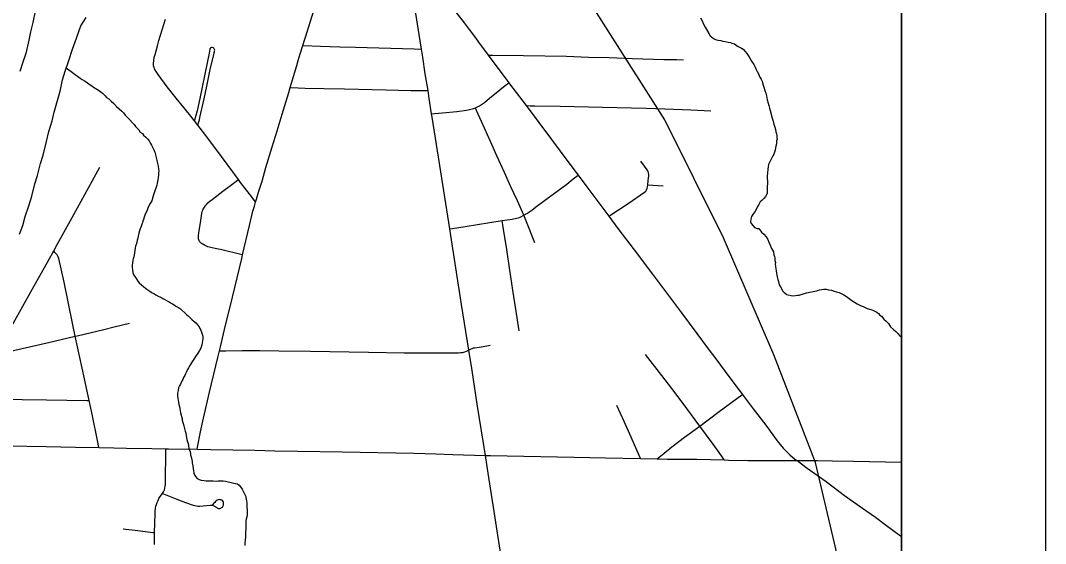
# Model space of a CAD drawing. Extents: x -483 to 680, y 0 to 440.
# Drawn here: x 333.5 to 394.1, y 320.1 to 351 of the extents above; entities that cross this region are included whole.
import ezdxf

# ---------------------------------------------------------------- set-up
doc = ezdxf.new("R2010")
doc.units = 0
for name, color, linetype in [('GM_X_City_Street', 7, 'Continuous'), ('GM_X_County_Road', 7, 'Continuous'), ('GM_X_Major_River', 7, 'Continuous'), ('GM_X_Minor_River', 7, 'Continuous'), ('GM_X_Rail_Line', 7, 'Continuous'), ('GM_X_State_Route', 7, 'Continuous'), ('SH_Cut_Line', 7, 'Continuous'), ('SH_Text', 7, 'Continuous')]:
    doc.layers.add(name, color=color, linetype=linetype)

msp = doc.modelspace()

# ---------------------------------------------------------------- linework, layer by layer
at = {"layer": 'GM_X_City_Street'}
msp.add_line((370.606, 341.285), (371.511, 341.225), dxfattribs=at)
for points in [[(350.221, 349.518), (350.48, 350.338), (350.775, 351.284), (351.261, 352.694), (351.888, 354.546), (352.046, 355.018), (352.133, 355.255), (352.238, 355.511), (352.351, 355.768), (352.445, 355.974), (352.529, 356.141), (352.643, 356.355), (353.45, 357.718), (354.302, 359.15)], [(347.434, 340.26), (347.359, 340.359), (347.109, 340.689), (346.548, 341.43), (346.421, 341.602), (346.085, 342.054), (345.091, 343.405), (344.286, 344.465), (344.017, 344.813), (343.823, 345.064), (343.793, 345.102), (343.679, 345.248), (343.2, 345.851), (342.747, 346.402), (342.21, 347.086), (341.675, 347.816), (341.521, 348.052), (341.467, 348.141), (341.434, 348.226), (341.401, 348.33), (341.395, 348.455), (341.411, 348.639), (341.446, 348.824), (341.493, 348.993), (341.551, 349.204), (341.631, 349.497), (341.723, 349.826), (342.115, 351.076)], [(349.481, 347.04), (349.867, 348.343), (349.95, 348.642), (350.066, 349.029), (350.221, 349.518)], [(350.221, 349.518), (350.272, 349.516), (351.261, 349.479), (352.407, 349.454), (353.338, 349.421), (356.8, 349.319), (357.212, 349.307)], [(344.017, 344.813), (344.042, 344.877), (344.063, 344.956), (344.111, 345.123), (344.147, 345.26), (344.387, 346.372), (344.551, 347.128), (344.75, 348.097), (344.98, 349.067), (344.993, 349.116), (345.001, 349.16), (345.012, 349.218), (345.016, 349.252), (345.01, 349.295), (344.993, 349.336), (344.967, 349.366), (344.941, 349.384), (344.867, 349.404), (344.822, 349.401), (344.763, 349.374), (344.737, 349.332), (344.703, 349.172), (344.134, 346.392), (343.975, 345.66), (343.832, 345.099), (343.823, 345.064)], [(361.18, 348.953), (361.425, 348.95), (363.263, 348.927), (365.805, 348.89), (367.108, 348.838), (368.318, 348.806), (369.712, 348.751), (371.557, 348.705), (372.308, 348.687), (372.709, 348.672)], [(357.809, 345.488), (357.998, 345.502), (358.477, 345.536), (359.334, 345.623), (359.887, 345.704), (360.256, 345.781), (360.419, 345.839), (360.661, 345.956), (360.952, 346.147), (361.263, 346.409), (361.866, 346.901), (362.178, 347.15), (362.395, 347.323)], [(347.434, 340.26), (347.486, 340.438), (347.61, 340.844), (347.812, 341.507), (348.043, 342.313), (348.413, 343.532), (348.706, 344.482), (349.005, 345.461), (349.391, 346.738), (349.481, 347.04)], [(349.481, 347.04), (349.538, 347.038), (350.362, 347.008), (351.461, 346.984), (352.691, 346.956), (355.14, 346.901), (356.598, 346.872), (357.438, 346.857), (357.604, 346.854)], [(363.929, 337.857), (363.489, 338.995), (363.284, 339.488), (362.9, 340.345), (362.521, 341.162), (362.132, 342.023), (361.69, 343.003), (361.307, 343.841), (360.781, 345.024), (360.487, 345.686), (360.419, 345.839)], [(363.413, 345.966), (363.661, 345.965), (363.935, 345.964), (365.425, 345.944), (367.936, 345.882), (370.521, 345.819), (371.608, 345.774), (373.144, 345.711), (374.333, 345.66)], [(330.516, 325.883), (330.519, 326.002), (330.532, 326.498), (330.53, 327.273), (330.558, 327.829), (330.577, 328.017), (330.605, 328.226), (330.636, 328.385), (330.666, 328.504), (330.716, 328.659), (330.778, 328.811), (330.952, 329.171), (331.402, 329.986), (331.883, 330.857), (332.099, 331.245), (332.546, 332.052), (334.247, 335.125), (334.953, 336.404), (335.502, 337.375), (335.718, 337.757), (336.69, 339.528), (337.124, 340.318), (337.77, 341.496), (338.23, 342.335)], [(370.606, 341.285), (370.637, 341.537), (370.664, 341.819), (370.664, 341.894), (370.651, 341.984), (370.621, 342.063), (370.569, 342.165), (370.412, 342.392), (370.188, 342.692)], [(346.665, 337.148), (346.553, 337.173), (345.445, 337.433), (345.049, 337.511), (344.87, 337.549), (344.701, 337.592), (344.603, 337.626), (344.491, 337.672), (344.409, 337.714), (344.322, 337.766), (344.241, 337.819), (344.189, 337.862), (344.153, 337.898), (344.126, 337.937), (344.096, 337.987), (344.077, 338.037), (344.063, 338.085), (344.054, 338.139), (344.05, 338.22), (344.057, 338.304), (344.073, 338.427), (344.097, 338.585), (344.169, 339.042), (344.256, 339.591), (344.285, 339.716), (344.312, 339.785), (344.338, 339.841), (344.371, 339.907), (344.407, 339.967), (344.45, 340.022), (344.501, 340.084), (344.558, 340.15), (344.61, 340.211), (344.726, 340.309), (344.86, 340.417), (345.498, 340.903), (345.953, 341.239), (346.366, 341.56), (346.421, 341.602)], [(358.892, 338.674), (359.062, 338.701), (359.824, 338.826), (362.007, 339.166), (362.585, 339.257), (362.845, 339.304), (362.976, 339.341), (363.064, 339.377), (363.284, 339.488), (363.467, 339.59), (363.759, 339.795), (363.979, 339.964), (364.589, 340.418), (365.311, 340.954), (365.816, 341.33), (366.207, 341.631), (366.485, 341.846)], [(368.312, 339.422), (369.445, 340.179), (370.413, 340.848), (370.483, 340.913), (370.535, 340.984), (370.574, 341.084), (370.59, 341.171), (370.606, 341.285)], [(346.665, 337.148), (347.069, 338.874), (347.278, 339.72), (347.364, 340.022), (347.434, 340.26)], [(363.006, 332.649), (362.848, 333.678), (362.636, 335.064), (362.455, 336.247), (362.27, 337.451), (362.068, 338.772), (362.007, 339.166)], [(338.18, 325.748), (338.094, 326.164), (337.79, 327.624), (337.597, 328.527), (337.322, 329.813), (336.778, 332.337), (336.654, 332.914), (336.335, 334.467), (336.118, 335.535), (335.809, 336.924), (335.771, 337.029), (335.715, 337.135), (335.579, 337.288), (335.502, 337.375)], [(345.3, 331.465), (345.358, 331.713), (345.66, 332.983), (345.928, 334.068), (346.205, 335.215), (346.616, 336.937), (346.665, 337.148)], [(332.099, 331.245), (332.527, 331.344), (335.195, 331.958), (336.778, 332.337), (336.889, 332.363), (338.464, 332.734), (339.072, 332.882), (339.976, 333.101)], [(343.985, 325.646), (344.009, 325.775), (344.179, 326.669), (344.36, 327.488), (344.716, 329.031), (345.21, 331.08), (345.3, 331.465)], [(345.3, 331.465), (345.669, 331.471), (346.632, 331.486), (347.689, 331.487), (348.804, 331.474), (350.675, 331.451), (354.095, 331.379), (356.21, 331.356), (357.298, 331.351), (359.43, 331.354), (359.546, 331.361), (359.667, 331.378), (359.733, 331.39), (359.792, 331.407), (359.9, 331.45), (360.013, 331.505), (360.17, 331.582), (360.238, 331.614), (360.3, 331.635), (360.364, 331.651), (360.776, 331.708), (361.286, 331.794)], [(375.119, 325.015), (374.994, 325.205), (374.831, 325.45), (374.472, 325.956), (373.684, 327.021), (372.644, 328.425), (372.024, 329.237), (371.442, 330.001), (371.155, 330.367), (370.479, 331.253)], [(371.171, 325.082), (371.574, 325.413), (372.031, 325.789), (372.774, 326.353), (373.684, 327.021), (374.744, 327.823), (375.953, 328.701), (376.198, 328.878)], [(330.716, 328.659), (330.788, 328.656), (331.719, 328.623), (333.644, 328.598), (335.071, 328.571), (337.473, 328.53), (337.597, 328.527)], [(370.185, 325.102), (370.105, 325.279), (369.618, 326.365), (369.207, 327.28), (368.777, 328.238)], [(341.461, 320.019), (341.453, 320.11), (341.458, 320.487), (341.464, 320.717), (341.491, 321.823), (341.502, 321.984), (341.525, 322.168), (341.545, 322.278), (341.575, 322.385), (341.613, 322.5), (341.668, 322.623), (341.719, 322.735), (341.792, 322.846), (341.928, 323.038), (341.987, 323.121), (342.048, 323.254), (342.073, 323.349), (342.09, 323.455), (342.104, 323.562), (342.114, 323.698), (342.135, 325.561), (342.136, 325.677)], [(341.928, 323.038), (342.001, 323.01), (342.782, 322.7), (343.296, 322.505), (343.738, 322.338), (343.833, 322.312), (343.942, 322.292), (344.031, 322.28), (344.121, 322.284), (344.772, 322.348), (344.876, 322.338), (344.974, 322.296), (345.137, 322.194), (345.181, 322.167), (345.227, 322.149), (345.273, 322.142), (345.329, 322.149), (345.385, 322.165), (345.428, 322.192), (345.47, 322.228), (345.514, 322.291), (345.53, 322.33), (345.542, 322.396), (345.54, 322.476), (345.53, 322.521), (345.51, 322.558), (345.468, 322.609), (345.402, 322.646), (345.345, 322.663), (345.292, 322.669), (345.226, 322.663), (345.168, 322.633), (345.101, 322.588), (345.058, 322.547), (345.016, 322.504), (344.966, 322.452), (344.887, 322.363)], [(339.614, 320.938), (339.768, 320.925), (340.315, 320.858), (341.363, 320.729), (341.464, 320.717)]]:
    msp.add_lwpolyline(points, dxfattribs=at)
at = {"layer": 'GM_X_County_Road'}
for p, q in [((361.18, 348.953), (362.395, 347.323)), ((370.185, 325.102), (371.171, 325.082))]:
    msp.add_line(p, q, dxfattribs=at)
for points in [[(358.82, 352.092), (358.909, 351.971), (359.208, 351.576), (359.755, 350.863), (360.052, 350.467), (360.421, 349.976), (360.601, 349.729), (361.18, 348.953)], [(362.395, 347.323), (362.44, 347.262), (363.413, 345.966)], [(363.413, 345.966), (364.923, 343.956), (365.945, 342.588), (366.485, 341.846)], [(366.485, 341.846), (366.939, 341.239), (367.711, 340.225), (368.312, 339.422)], [(368.312, 339.422), (368.843, 338.705), (369.797, 337.439), (370.884, 336.001), (372.598, 333.711), (373.507, 332.489), (374.173, 331.59), (374.622, 330.994), (375.177, 330.245), (375.807, 329.397), (376.198, 328.878)], [(376.198, 328.878), (376.238, 328.826), (376.834, 328.031), (377.575, 327.072), (378.26, 326.148), (378.614, 325.719), (378.819, 325.489), (378.997, 325.32), (379.305, 325.065), (379.425, 324.977)], [(330.516, 325.883), (335.055, 325.806), (336.796, 325.769), (338.18, 325.748)], [(338.18, 325.748), (339.065, 325.735), (339.81, 325.712), (341.301, 325.692), (342.136, 325.677)], [(342.136, 325.677), (342.295, 325.674), (343.985, 325.646)], [(343.985, 325.646), (344.781, 325.633), (347.392, 325.584), (348.572, 325.561), (349.938, 325.531), (352.549, 325.487), (356.776, 325.412), (358.081, 325.377), (359.081, 325.343), (360.995, 325.278)], [(360.995, 325.278), (361.32, 325.272), (366.264, 325.18), (368.1, 325.144), (370.185, 325.102)], [(371.171, 325.082), (371.769, 325.069), (373.511, 325.051), (375.119, 325.015)], [(375.119, 325.015), (375.378, 325.01), (376.528, 324.989), (378.207, 324.974), (378.615, 324.975), (379.002, 324.976), (379.425, 324.977)], [(379.425, 324.977), (380.03, 324.532), (381.143, 323.735), (382.24, 322.919), (383.303, 322.161), (384.065, 321.622), (384.637, 321.194), (385.236, 320.752), (385.608, 320.484)], [(379.425, 324.977), (380.627, 324.974), (381.526, 324.967), (382.763, 324.944), (385.608, 324.884)]]:
    msp.add_lwpolyline(points, dxfattribs=at)
at = {"layer": 'GM_X_Major_River'}
for points in [[(334.411, 351.555), (334.279, 350.875), (334.131, 350.328), (334.042, 349.836), (333.851, 349.044), (333.665, 348.479), (333.5, 347.989)], [(333.488, 338.362), (333.672, 338.87), (333.819, 339.417), (334.026, 340.039), (334.212, 340.622), (334.383, 341.34), (334.548, 341.829), (334.719, 342.546), (334.883, 343.036), (335.076, 343.847), (335.224, 344.432), (335.412, 345.073), (335.539, 345.582), (335.687, 346.129), (335.876, 346.827), (336.027, 347.488), (336.173, 347.997), (336.399, 348.636), (336.606, 349.315), (336.851, 349.954), (337.098, 350.688), (337.415, 351.174)]]:
    msp.add_lwpolyline(points, dxfattribs=at)
at = {"layer": 'GM_X_Minor_River'}
for points in [[(373.724, 351.158), (373.814, 350.984), (373.903, 350.791), (373.993, 350.618), (374.21, 350.231), (374.301, 350.095), (374.486, 349.938), (374.617, 349.877), (374.749, 349.835), (374.919, 349.811), (375.051, 349.789), (375.184, 349.766), (375.353, 349.723), (375.486, 349.7), (375.579, 349.659), (375.73, 349.617), (375.916, 349.479), (376.028, 349.418), (376.14, 349.358), (376.234, 349.298), (376.363, 349.162), (376.454, 349.045), (376.546, 348.928), (376.636, 348.773), (376.745, 348.599), (376.872, 348.405), (376.944, 348.251), (377.015, 348.097), (377.069, 347.981), (377.141, 347.846), (377.195, 347.75), (377.23, 347.654), (377.303, 347.537), (377.357, 347.422), (377.391, 347.307), (377.425, 347.173), (377.477, 347), (377.53, 346.866), (377.583, 346.712), (377.616, 346.54), (377.666, 346.31), (377.718, 346.119), (377.752, 345.985), (377.804, 345.812), (377.838, 345.678), (377.957, 345.218), (378.009, 345.046), (378.061, 344.873), (378.113, 344.701), (378.147, 344.547), (378.181, 344.413), (378.216, 344.298), (378.231, 344.184), (378.229, 344.089), (378.245, 343.993), (378.222, 343.88), (378.218, 343.709), (378.176, 343.577), (378.153, 343.464), (378.131, 343.331), (378.089, 343.218), (378.048, 343.105), (377.988, 342.993), (377.927, 342.843), (377.866, 342.73), (377.806, 342.599), (377.745, 342.487), (377.723, 342.373), (377.699, 342.184), (377.674, 341.994), (377.669, 341.805), (377.664, 341.653), (377.679, 341.519), (377.675, 341.367), (377.669, 341.177), (377.665, 341.044), (377.663, 340.949), (377.658, 340.778), (377.557, 340.591), (377.459, 340.48), (377.341, 340.35), (377.244, 340.277), (377.164, 340.127), (377.104, 340.015), (377.024, 339.884), (376.943, 339.715), (376.863, 339.585), (376.745, 339.417)], [(336.247, 348.206), (337.061, 347.593), (337.192, 347.513), (337.322, 347.434), (337.416, 347.374), (337.509, 347.314), (337.657, 347.196), (337.751, 347.136), (337.862, 347.057), (337.956, 346.997), (338.049, 346.937), (338.142, 346.878), (338.291, 346.778), (338.384, 346.7), (338.55, 346.543), (338.623, 346.446), (338.754, 346.366), (338.902, 346.228), (339.05, 346.091), (339.216, 345.915), (339.531, 345.64), (339.623, 345.542), (339.733, 345.406), (339.862, 345.269), (340.01, 345.132), (340.156, 344.957), (340.249, 344.859), (340.34, 344.742), (340.432, 344.644), (340.524, 344.528), (340.615, 344.392), (340.745, 344.312), (340.819, 344.215), (340.948, 344.097), (341.059, 343.98), (341.151, 343.882), (341.222, 343.728), (341.276, 343.632), (341.349, 343.515), (341.42, 343.361), (341.456, 343.265), (341.491, 343.169), (341.526, 343.054), (341.559, 342.901), (341.575, 342.806), (341.609, 342.653), (341.644, 342.537), (341.677, 342.384), (341.692, 342.232), (341.707, 342.117), (341.704, 341.984), (341.7, 341.87), (341.676, 341.7), (341.654, 341.587), (341.61, 341.379), (341.588, 341.265), (341.442, 340.813), (341.4, 340.7), (341.358, 340.549), (341.295, 340.342), (341.195, 340.174), (341.134, 340.043), (341.074, 339.911), (341.011, 339.723), (340.931, 339.592), (340.891, 339.498), (340.849, 339.366), (340.807, 339.234), (340.766, 339.141), (340.745, 339.046), (340.704, 338.952), (340.662, 338.82), (340.62, 338.688), (340.579, 338.557), (340.537, 338.425), (340.494, 338.255), (340.471, 338.122), (340.43, 338.01), (340.407, 337.877), (340.385, 337.764), (340.343, 337.651), (340.321, 337.537), (340.298, 337.405), (340.275, 337.272), (340.252, 337.121), (340.23, 337.027), (340.208, 336.913), (340.186, 336.819), (340.162, 336.648), (340.141, 336.554), (340.137, 336.421), (340.151, 336.249), (340.184, 336.077), (340.237, 335.943), (340.328, 335.807), (340.474, 335.594), (340.547, 335.497), (340.695, 335.378), (340.824, 335.242), (340.918, 335.182), (341.011, 335.122)], [(376.745, 339.417), (376.702, 339.247), (376.678, 339.095), (376.713, 338.999), (376.843, 338.863), (376.916, 338.765), (377.066, 338.704), (377.161, 338.701), (377.325, 338.487), (377.474, 338.369), (377.602, 338.213), (377.693, 338.059), (377.764, 337.886), (377.835, 337.712), (377.924, 337.52), (377.978, 337.423), (378.032, 337.326), (378.065, 337.154), (378.1, 337.039), (378.116, 336.944), (378.112, 336.811), (378.147, 336.696), (378.144, 336.601), (378.159, 336.467), (378.174, 336.315), (378.19, 336.2), (378.205, 336.067), (378.239, 335.933), (378.255, 335.837), (378.289, 335.684), (378.323, 335.569), (378.375, 335.378), (378.447, 335.242), (378.519, 335.107), (378.573, 335.011), (378.665, 334.913), (378.814, 334.794), (379.154, 334.728), (379.344, 334.741), (379.458, 334.757), (379.553, 334.754), (379.784, 334.843), (379.994, 334.894), (380.185, 334.945), (380.376, 334.978), (380.567, 335.01), (380.663, 335.026), (380.759, 335.081), (380.892, 335.096), (381.007, 335.111), (381.14, 335.108), (381.291, 335.084), (381.461, 335.06), (381.611, 334.999), (381.762, 334.957), (381.913, 334.914), (382.025, 334.854), (382.193, 334.773), (382.343, 334.674), (382.51, 334.555), (382.659, 334.436), (382.827, 334.337), (382.976, 334.256), (383.107, 334.195), (383.22, 334.135), (383.332, 334.094), (383.445, 334.034), (383.576, 333.973), (383.783, 333.91), (383.915, 333.868), (384.027, 333.808), (384.139, 333.747), (384.232, 333.669), (384.324, 333.571), (384.417, 333.511), (384.564, 333.336), (384.693, 333.218), (384.822, 333.081), (384.95, 332.888), (385.135, 332.73), (385.265, 332.612), (385.375, 332.495), (385.486, 332.378), (385.608, 332.289)], [(341.011, 335.122), (341.178, 335.003), (341.327, 334.904), (341.421, 334.863), (341.533, 334.784), (341.72, 334.683), (341.832, 334.642), (341.944, 334.563), (342.075, 334.502), (342.206, 334.422), (342.318, 334.362), (342.411, 334.302), (342.524, 334.242), (342.617, 334.182), (342.728, 334.103), (342.878, 334.023), (342.99, 333.944), (343.082, 333.865), (343.249, 333.708), (343.341, 333.61), (343.452, 333.531), (343.6, 333.375), (343.693, 333.296), (343.785, 333.217), (343.896, 333.119), (344.007, 333.002), (344.099, 332.885), (344.134, 332.789), (344.188, 332.692), (344.259, 332.519), (344.293, 332.385), (344.309, 332.29), (344.306, 332.195), (344.302, 332.062), (344.257, 331.816), (344.195, 331.627), (344.115, 331.478), (344.055, 331.384), (343.976, 331.272), (343.876, 331.123), (343.817, 331.03), (343.698, 330.862), (343.598, 330.694), (343.538, 330.601), (343.478, 330.469), (343.417, 330.357), (343.357, 330.226), (343.296, 330.113), (343.255, 330), (343.176, 329.889), (343.135, 329.776), (343.075, 329.682), (343.034, 329.589), (342.994, 329.495), (342.934, 329.401), (342.873, 329.27), (342.85, 329.119), (342.826, 328.967), (342.823, 328.853), (342.82, 328.758), (342.837, 328.663), (342.852, 328.548), (342.887, 328.433), (342.902, 328.3), (342.936, 328.165), (342.951, 328.032), (342.986, 327.917), (343.001, 327.802), (343.036, 327.668), (343.051, 327.554), (343.086, 327.458), (343.103, 327.362), (343.188, 327.037), (343.24, 326.864), (343.274, 326.711), (343.308, 326.596), (343.323, 326.462), (343.358, 326.328), (343.373, 326.214), (343.407, 326.08), (343.443, 325.984), (343.477, 325.85), (343.492, 325.716), (343.526, 325.601), (343.561, 325.486), (343.577, 325.39), (343.593, 325.295), (343.629, 325.199), (343.662, 325.027), (343.678, 324.931), (343.694, 324.836), (343.727, 324.664), (343.741, 324.492), (343.757, 324.397), (343.79, 324.225), (343.826, 324.128), (343.88, 324.032), (343.99, 323.915), (344.102, 323.854), (344.215, 323.813), (344.404, 323.789)], [(344.404, 323.789), (344.518, 323.785), (344.632, 323.782), (344.746, 323.779), (344.917, 323.774), (345.107, 323.768), (345.221, 323.784), (345.525, 323.775), (345.657, 323.753), (345.808, 323.729), (345.902, 323.708), (345.997, 323.686), (346.147, 323.643), (346.242, 323.622), (346.355, 323.599), (346.467, 323.52), (346.54, 323.423), (346.631, 323.287), (346.739, 323.094), (346.793, 322.978), (346.828, 322.882), (346.879, 322.691), (346.896, 322.595), (346.911, 322.481), (346.909, 322.386), (346.906, 322.291), (346.922, 322.176), (346.938, 322.081), (346.935, 321.986), (346.931, 321.853), (346.928, 321.758), (346.906, 321.644), (346.883, 321.512), (346.86, 321.379), (346.857, 321.247), (346.853, 321.114), (346.847, 320.905), (346.843, 320.772), (346.838, 320.62), (346.834, 320.449), (346.81, 320.278), (346.805, 320.107), (346.8, 319.955)]]:
    msp.add_lwpolyline(points, dxfattribs=at)
at = {"layer": 'GM_X_Rail_Line'}
msp.add_lwpolyline([(385.608, 303.281), (385.452, 303.84), (380.508, 324.868), (378.064, 331.238), (375.078, 338.151), (371.617, 345.13), (361.712, 360.715), (360.22, 362.951), (358.661, 364.373), (357.034, 364.982), (355.269, 365.293)], dxfattribs=at)
at = {"layer": 'GM_X_State_Route'}
for points in [[(356.324, 355.034), (356.495, 353.917), (356.878, 351.416), (357.212, 349.307), (357.286, 348.839), (357.44, 347.858), (357.604, 346.854), (357.679, 346.394), (357.809, 345.488), (357.838, 345.287), (358.292, 342.433), (358.892, 338.674), (358.953, 338.29), (359.587, 334.205), (360.013, 331.505), (360.211, 330.308), (360.511, 328.31), (360.995, 325.278)], [(360.995, 325.278), (361.059, 324.873), (361.202, 323.983), (361.565, 321.587), (361.726, 320.574), (362.024, 318.67), (362.407, 316.159), (362.595, 314.921), (362.608, 314.828), (362.616, 314.779)]]:
    msp.add_lwpolyline(points, dxfattribs=at)
at = {"layer": 'SH_Cut_Line'}
msp.add_lwpolyline([(385.608, 55.95), (385.608, 395.95), (45.608, 395.95), (45.608, 281.486), (47.873, 281.454), (57.759, 281.293), (64.783, 281.226), (67.114, 281.188), (73.333, 281.086), (75.975, 281.043), (77.151, 281.034), (77.105, 279.466), (77.065, 275.738), (77.043, 273.874), (76.996, 269.37), (76.941, 265.642), (76.868, 261.138), (76.791, 256.013), (76.689, 249.801), (76.636, 246.539)], dxfattribs=at)
at = {"layer": 'SH_Text'}
for points in [[(37.108, 404.45), (394.108, 404.45), (394.108, 47.45), (37.108, 47.45)], [(45.608, 395.95), (385.608, 395.95), (385.608, 55.95), (45.608, 55.95)]]:
    msp.add_lwpolyline(points, close=True, dxfattribs=at)

doc.saveas('drawing.dxf')
